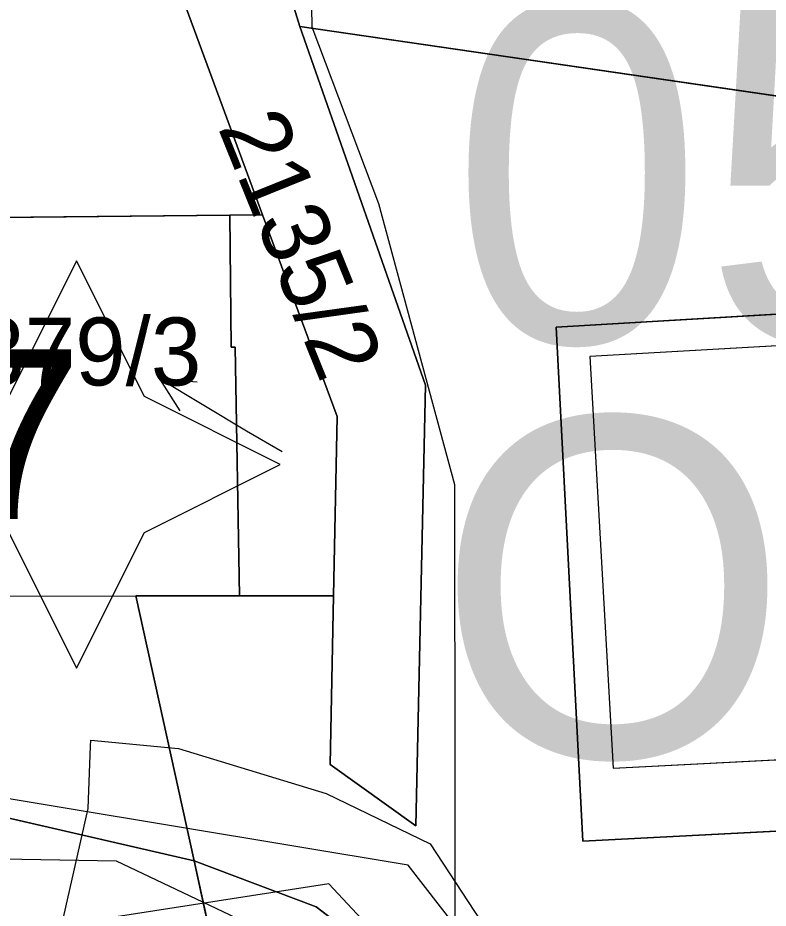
# Model space of a CAD drawing. Extents: x -706130 to -698555, y -971544 to -967260.
# Drawn here: x -704472.65 to -704450.54, y -969425.04 to -969398.81 of the extents above; entities that cross this region are included whole.
import ezdxf

# ---------------------------------------------------------------- set-up
doc = ezdxf.new("R2010")
doc.units = 0
for name, color, linetype in [('Architektonicky cenná stavba S', 7, 'Continuous'), ('BPEJ I-II trida ochrany S', 7, 'Continuous'), ('Docházková izochrona - BUS S', 7, 'Continuous'), ('Docházková izochrona - VLAK N', 7, 'Continuous'), ('Hranice intravilán', 7, 'Continuous'), ('Kanalizace_stoka bez rozlišení N', 7, 'Continuous'), ('KN_Budovy', 7, 'Continuous'), ('KN_Budovy_cisla_domovni', 7, 'Continuous'), ('KN_Hranice_parcel', 7, 'Continuous'), ('KN_Hranice_parcel_vnitrni_kresba', 7, 'Continuous'), ('KN_Parcelni cisla', 7, 'Continuous'), ('KN_Parcelni cisla_sipky', 7, 'Continuous'), ('KN_Polygon parcely', 7, 'Continuous'), ('KN_POZEMKY_13_ZASTAVENA PLOCHA', 7, 'Continuous'), ('KN_POZEMKY_14_OSTATNI PLOCHA', 7, 'Continuous'), ('KN_POZEMKY_5_ZAHRADA', 7, 'Continuous'), ('KN_POZEMKY_7_TTP', 7, 'Continuous'), ('KN_VYUZITI_17_ostatni plocha_ostatni komunikace', 7, 'Continuous'), ('Plochy občanské vybavení veřejné S', 7, 'Continuous'), ('Plochy smíšené obytné venkovské S', 7, 'Continuous'), ('Plochy verejnych prostranstvi - vyznamne MOK S', 7, 'Continuous'), ('Plynovody STL S', 7, 'Continuous'), ('Regulační bloky zastavěné S', 7, 'Continuous'), ('Regulační bloky_číslo S NEZAPINAT', 7, 'Continuous'), ('Regulační kódy zastavěné S', 7, 'Continuous'), ('Trasy cykloturistické S', 7, 'Continuous'), ('Vodovodní řad - přiváděcí S', 7, 'Continuous'), ('Vodovodní řady - rozváděcí S', 7, 'Continuous'), ('VÝŠKOPIS_vrstevnice hlavní', 7, 'Continuous')]:
    doc.layers.add(name, color=color, linetype=linetype)

msp = doc.modelspace()

# ---------------------------------------------------------------- linework, layer by layer
at = {"layer": 'Architektonicky cenná stavba S'}
msp.add_lwpolyline([(-704470.92, -969405.971), (-704472.92, -969409.971), (-704476.92, -969411.971), (-704472.92, -969413.971), (-704470.92, -969417.971), (-704468.92, -969413.971), (-704464.92, -969411.971), (-704468.92, -969409.971)], close=True, dxfattribs=at)
at = {"layer": 'BPEJ I-II trida ochrany S'}
for p, q in [((-704460.64, -969409.63), (-704464.34, -969399.07)), ((-704464.34, -969399.07), (-704422.72, -969405.13)), ((-704479.92, -969404.76), (-704466.41, -969404.62)), ((-704466.41, -969404.62), (-704466.37, -969408.51)), ((-704466.37, -969408.51), (-704466.25, -969408.51)), ((-704466.25, -969408.51), (-704466.12, -969415.84)), ((-704460.93, -969422.62), (-704460.64, -969409.63)), ((-704466.12, -969415.84), (-704463.35, -969415.84)), ((-704463.35, -969415.84), (-704463.45, -969420.81)), ((-704463.45, -969420.81), (-704460.93, -969422.62))]:
    msp.add_line(p, q, dxfattribs=at)
at = {"layer": 'Docházková izochrona - BUS S'}
msp.add_arc((-704475.99, -969462.395), 400, 57.53029, 230.24409, dxfattribs=at)
at = {"layer": 'Docházková izochrona - VLAK N'}
msp.add_circle((-704165.451, -969778.767), 800, dxfattribs=at)
at = {"layer": 'Hranice intravilán'}
msp.add_lwpolyline([(-704473.7, -969429.62), (-704465.7, -969431.67), (-704467.46, -969423.65), (-704469.18, -969415.84), (-704466.12, -969415.84), (-704463.35, -969415.84), (-704463.24, -969410.56), (-704465.44, -969404.61), (-704467.68, -969398.55), (-704471.84, -969371.65), (-704469.06, -969350.52), (-704468.71, -969347.86), (-704467.78, -969345.33), (-704464.17, -969336.51), (-704462.5, -969331.07), (-704461.24, -969327.66), (-704468.96, -969297.52), (-704466.596, -969275.046), (-704469.3, -969274.37), (-704477.55, -969272.27)], dxfattribs=at)
at = {"layer": 'Kanalizace_stoka bez rozlišení N'}
msp.add_lwpolyline([(-704405.756, -969437.014), (-704443.651, -969431.194), (-704457.546, -969428.418), (-704461.153, -969423.773), (-704488.524, -969419.225)], dxfattribs=at)
at = {"layer": 'KN_Budovy'}
for points in [[(-704479.9, -969408.03), (-704485.95, -969408.05), (-704485.92, -969416.35), (-704473.28, -969416.3), (-704473.28, -969415.85), (-704469.18, -969415.84), (-704466.12, -969415.84), (-704466.25, -969408.51), (-704466.37, -969408.51), (-704466.41, -969404.62), (-704479.92, -969404.76)], [(-704434.03, -969407.55), (-704455.8, -969408.79), (-704455.11, -969420.92), (-704433.29, -969419.79), (-704433.73, -969411.3), (-704426.43, -969410.92), (-704426.64, -969407.35), (-704434.02, -969407.75)]]:
    msp.add_lwpolyline(points, close=True, dxfattribs=at)
at = {"layer": 'KN_Hranice_parcel'}
for p, q in [((-704464.68, -969397.98), (-704464.34, -969399.07)), ((-704467.68, -969398.55), (-704465.44, -969404.61)), ((-704464.34, -969399.07), (-704422.72, -969405.13)), ((-704465.44, -969404.61), (-704466.41, -969404.62)), ((-704463.35, -969415.84), (-704466.12, -969415.84)), ((-704465.7, -969431.67), (-704467.46, -969423.65))]:
    msp.add_line(p, q, dxfattribs=at)
for points in [[(-704464.34, -969399.07), (-704460.64, -969409.63), (-704460.93, -969422.62), (-704463.45, -969420.81), (-704463.35, -969415.84)], [(-704466.41, -969404.62), (-704479.92, -969404.76), (-704479.9, -969408.03), (-704485.95, -969408.05), (-704485.92, -969416.35), (-704491.08, -969416.86)], [(-704466.12, -969415.84), (-704466.25, -969408.51), (-704466.37, -969408.51), (-704466.41, -969404.62)], [(-704463.35, -969415.84), (-704463.24, -969410.56), (-704465.44, -969404.61)], [(-704426.37, -969412.02), (-704426.43, -969410.92), (-704426.64, -969407.35), (-704426.71, -969406.15), (-704456.79, -969407.92), (-704456, -969423.07), (-704433.18, -969421.89), (-704433.08, -969423.88), (-704431.78, -969423.82), (-704432.32, -969413.33), (-704428.96, -969412.17), (-704426.37, -969412.02)], [(-704467.46, -969423.65), (-704469.18, -969415.84), (-704466.12, -969415.84)], [(-704490.43, -969423.51), (-704473.94, -969422.15), (-704467.46, -969423.65)], [(-704452.59, -969446.59), (-704458.18, -969429.34), (-704463.86, -969425), (-704467.46, -969423.65)]]:
    msp.add_lwpolyline(points, dxfattribs=at)
at = {"layer": 'KN_Hranice_parcel_vnitrni_kresba'}
for p, q in [((-704434.03, -969407.55), (-704455.8, -969408.79)), ((-704455.8, -969408.79), (-704455.11, -969420.92)), ((-704473.28, -969415.85), (-704469.18, -969415.84)), ((-704455.11, -969420.92), (-704433.29, -969419.79))]:
    msp.add_line(p, q, dxfattribs=at)
at = {"layer": 'KN_Parcelni cisla_sipky'}
for p, q in [((-704465.91, -969410.99), (-704468.482, -969409.444)), ((-704468.482, -969409.444), (-704467.366, -969409.531)), ((-704468.482, -969409.444), (-704467.882, -969410.389)), ((-704464.86, -969411.6), (-704465.91, -969410.99))]:
    msp.add_line(p, q, dxfattribs=at)
at = {"layer": 'KN_Polygon parcely'}
for points in [[(-704432.45, -969358.46), (-704432.47, -969356.4), (-704457.75, -969355.33), (-704459.36, -969357.31), (-704452.66, -969358.14), (-704453.24, -969362.8), (-704451.25, -969363.05), (-704451.6, -969365.88), (-704453.59, -969365.63), (-704454.19, -969370.49), (-704460.94, -969369.66), (-704462.22, -969375.82), (-704468.33, -969374.58), (-704467.58, -969370.87), (-704469.72, -969371.26), (-704465.18, -969396.27), (-704464.68, -969397.98), (-704464.34, -969399.07), (-704422.72, -969405.13), (-704422.87, -969401.53), (-704428.54, -969400.79), (-704429.4, -969375.98), (-704432.3, -969376)], [(-704491.08, -969416.86), (-704485.92, -969416.35), (-704485.95, -969408.05), (-704479.9, -969408.03), (-704479.92, -969404.76), (-704466.41, -969404.62), (-704465.44, -969404.61), (-704467.68, -969398.55), (-704472.99, -969385.68), (-704488.48, -969383.17)], [(-704465.44, -969404.61), (-704463.24, -969410.56), (-704463.35, -969415.84), (-704463.45, -969420.81), (-704460.93, -969422.62), (-704460.64, -969409.63), (-704464.34, -969399.07), (-704464.68, -969397.98), (-704467.68, -969398.55)], [(-704466.12, -969415.84), (-704469.18, -969415.84), (-704467.46, -969423.65), (-704463.86, -969425), (-704458.18, -969429.34), (-704452.59, -969446.59), (-704450.14, -969447.04), (-704449.13, -969444.54), (-704445.25, -969438.16), (-704438.58, -969433.02), (-704432.13, -969429.89), (-704421.72, -969429.87), (-704421.26, -969417.86), (-704421.3, -969405.33), (-704422.72, -969405.13), (-704464.34, -969399.07), (-704460.64, -969409.63), (-704460.93, -969422.62), (-704463.45, -969420.81), (-704463.35, -969415.84)], [(-704479.9, -969408.03), (-704485.95, -969408.05), (-704485.92, -969416.35), (-704491.08, -969416.86), (-704490.43, -969423.51), (-704473.94, -969422.15), (-704467.46, -969423.65), (-704469.18, -969415.84), (-704466.12, -969415.84), (-704466.25, -969408.51), (-704466.37, -969408.51), (-704466.41, -969404.62), (-704479.92, -969404.76)], [(-704465.44, -969404.61), (-704466.41, -969404.62), (-704466.37, -969408.51), (-704466.25, -969408.51), (-704466.12, -969415.84), (-704463.35, -969415.84), (-704463.24, -969410.56)], [(-704426.37, -969412.02), (-704426.43, -969410.92), (-704426.64, -969407.35), (-704426.71, -969406.15), (-704456.79, -969407.92), (-704456, -969423.07), (-704433.18, -969421.89), (-704433.08, -969423.88), (-704431.78, -969423.82), (-704432.32, -969413.33), (-704428.96, -969412.17)], [(-704426.37, -969412.02), (-704428.96, -969412.17), (-704432.32, -969413.33), (-704431.78, -969423.82), (-704433.08, -969423.88), (-704433.18, -969421.89), (-704456, -969423.07), (-704456.79, -969407.92), (-704426.71, -969406.15), (-704426.64, -969407.35), (-704426.43, -969410.92)], [(-704490.47, -969431.11), (-704473.7, -969429.62), (-704465.7, -969431.67), (-704467.46, -969423.65), (-704473.94, -969422.15), (-704490.43, -969423.51), (-704490.15, -969426.33), (-704493.26, -969426.89), (-704492.87, -969431.32)], [(-704463.86, -969425), (-704467.46, -969423.65), (-704465.7, -969431.67), (-704457.25, -969445.74), (-704456.19, -969445.93), (-704452.59, -969446.59), (-704458.18, -969429.34)]]:
    msp.add_lwpolyline(points, close=True, dxfattribs=at)
at = {"layer": 'KN_POZEMKY_13_ZASTAVENA PLOCHA'}
for p, q in [((-704479.92, -969404.76), (-704466.41, -969404.62)), ((-704466.41, -969404.62), (-704466.37, -969408.51)), ((-704456.79, -969407.92), (-704426.71, -969406.15)), ((-704456, -969423.07), (-704456.79, -969407.92)), ((-704466.37, -969408.51), (-704466.25, -969408.51)), ((-704466.25, -969408.51), (-704466.12, -969415.84)), ((-704469.18, -969415.84), (-704467.46, -969423.65)), ((-704466.12, -969415.84), (-704469.18, -969415.84)), ((-704433.18, -969421.89), (-704456, -969423.07)), ((-704467.46, -969423.65), (-704473.94, -969422.15))]:
    msp.add_line(p, q, dxfattribs=at)
at = {"layer": 'KN_POZEMKY_14_OSTATNI PLOCHA'}
for p, q in [((-704460.64, -969409.63), (-704464.34, -969399.07)), ((-704464.34, -969399.07), (-704422.72, -969405.13)), ((-704426.71, -969406.15), (-704456.79, -969407.92)), ((-704456.79, -969407.92), (-704456, -969423.07)), ((-704460.93, -969422.62), (-704460.64, -969409.63)), ((-704467.46, -969423.65), (-704469.18, -969415.84)), ((-704469.18, -969415.84), (-704466.12, -969415.84)), ((-704466.12, -969415.84), (-704463.35, -969415.84)), ((-704463.35, -969415.84), (-704463.45, -969420.81)), ((-704463.45, -969420.81), (-704460.93, -969422.62)), ((-704456, -969423.07), (-704433.18, -969421.89)), ((-704473.94, -969422.15), (-704467.46, -969423.65)), ((-704463.86, -969425), (-704467.46, -969423.65)), ((-704465.7, -969431.67), (-704467.46, -969423.65)), ((-704467.46, -969423.65), (-704463.86, -969425)), ((-704467.46, -969423.65), (-704465.7, -969431.67)), ((-704458.18, -969429.34), (-704463.86, -969425)), ((-704463.86, -969425), (-704458.18, -969429.34))]:
    msp.add_line(p, q, dxfattribs=at)
at = {"layer": 'KN_POZEMKY_5_ZAHRADA'}
for p, q in [((-704464.34, -969399.07), (-704464.68, -969397.98)), ((-704464.68, -969397.98), (-704464.34, -969399.07)), ((-704465.44, -969404.61), (-704467.68, -969398.55)), ((-704422.72, -969405.13), (-704464.34, -969399.07)), ((-704464.34, -969399.07), (-704460.64, -969409.63)), ((-704466.41, -969404.62), (-704465.44, -969404.61)), ((-704466.37, -969408.51), (-704466.41, -969404.62)), ((-704465.44, -969404.61), (-704463.24, -969410.56)), ((-704463.24, -969410.56), (-704465.44, -969404.61)), ((-704466.25, -969408.51), (-704466.37, -969408.51)), ((-704466.12, -969415.84), (-704466.25, -969408.51)), ((-704460.64, -969409.63), (-704460.93, -969422.62)), ((-704463.24, -969410.56), (-704463.35, -969415.84)), ((-704463.35, -969415.84), (-704463.24, -969410.56)), ((-704463.35, -969415.84), (-704466.12, -969415.84)), ((-704463.45, -969420.81), (-704463.35, -969415.84)), ((-704460.93, -969422.62), (-704463.45, -969420.81))]:
    msp.add_line(p, q, dxfattribs=at)
at = {"layer": 'KN_POZEMKY_7_TTP'}
for p, q in [((-704467.68, -969398.55), (-704465.44, -969404.61)), ((-704466.41, -969404.62), (-704479.92, -969404.76)), ((-704465.44, -969404.61), (-704466.41, -969404.62))]:
    msp.add_line(p, q, dxfattribs=at)
at = {"layer": 'KN_VYUZITI_17_ostatni plocha_ostatni komunikace'}
for p, q in [((-704460.64, -969409.63), (-704464.34, -969399.07)), ((-704464.34, -969399.07), (-704422.72, -969405.13)), ((-704426.71, -969406.15), (-704456.79, -969407.92)), ((-704456.79, -969407.92), (-704456, -969423.07)), ((-704460.93, -969422.62), (-704460.64, -969409.63)), ((-704467.46, -969423.65), (-704469.18, -969415.84)), ((-704469.18, -969415.84), (-704466.12, -969415.84)), ((-704466.12, -969415.84), (-704463.35, -969415.84)), ((-704463.35, -969415.84), (-704463.45, -969420.81)), ((-704463.45, -969420.81), (-704460.93, -969422.62)), ((-704456, -969423.07), (-704433.18, -969421.89)), ((-704473.94, -969422.15), (-704467.46, -969423.65)), ((-704463.86, -969425), (-704467.46, -969423.65)), ((-704465.7, -969431.67), (-704467.46, -969423.65)), ((-704467.46, -969423.65), (-704463.86, -969425)), ((-704467.46, -969423.65), (-704465.7, -969431.67)), ((-704458.18, -969429.34), (-704463.86, -969425)), ((-704463.86, -969425), (-704458.18, -969429.34))]:
    msp.add_line(p, q, dxfattribs=at)
at = {"layer": 'Plochy občanské vybavení veřejné S'}
for p, q in [((-704460.64, -969409.63), (-704460.93, -969422.62)), ((-704463.35, -969415.84), (-704466.12, -969415.84)), ((-704463.45, -969420.81), (-704463.35, -969415.84)), ((-704460.93, -969422.62), (-704463.45, -969420.81)), ((-704467.46, -969423.65), (-704463.86, -969425)), ((-704463.86, -969425), (-704458.18, -969429.34))]:
    msp.add_line(p, q, dxfattribs=at)
for points in [[(-704421.26, -969417.86), (-704421.3, -969405.33), (-704422.72, -969405.13), (-704464.34, -969399.07), (-704460.64, -969409.63)], [(-704466.12, -969415.84), (-704469.18, -969415.84), (-704467.46, -969423.65)]]:
    msp.add_lwpolyline(points, dxfattribs=at)
at = {"layer": 'Plochy smíšené obytné venkovské S'}
for p, q in [((-704460.93, -969422.62), (-704460.64, -969409.63)), ((-704467.46, -969423.65), (-704469.18, -969415.84)), ((-704469.18, -969415.84), (-704466.12, -969415.84)), ((-704466.12, -969415.84), (-704463.35, -969415.84)), ((-704463.35, -969415.84), (-704463.45, -969420.81)), ((-704463.45, -969420.81), (-704460.93, -969422.62)), ((-704473.94, -969422.15), (-704467.46, -969423.65))]:
    msp.add_line(p, q, dxfattribs=at)
msp.add_lwpolyline([(-704460.64, -969409.63), (-704464.34, -969399.07), (-704422.72, -969405.13)], dxfattribs=at)
at = {"layer": 'Plochy verejnych prostranstvi - vyznamne MOK S'}
for p, q in [((-704467.46, -969423.65), (-704473.94, -969422.15)), ((-704463.86, -969425), (-704467.46, -969423.65)), ((-704458.18, -969429.34), (-704463.86, -969425))]:
    msp.add_line(p, q, dxfattribs=at)
at = {"layer": 'Plynovody STL S'}
msp.add_lwpolyline([(-704480.12, -969431.74), (-704472.2, -969429.26), (-704470.58, -969422.1), (-704470.51, -969420.27), (-704470.503, -969420.087), (-704467.92, -969420.34), (-704463.57, -969421.66), (-704460.5, -969423.15), (-704457.33, -969427.99), (-704454.2, -969427.84), (-704451.655, -969427.443), (-704441.32, -969425.83), (-704438.89, -969428.08), (-704436.04, -969429.06), (-704434.968, -969429.369)], dxfattribs=at)
at = {"layer": 'Regulační bloky zastavěné S'}
for p, q in [((-704460.64, -969409.63), (-704464.34, -969399.07)), ((-704460.64, -969409.63), (-704460.93, -969422.62)), ((-704460.93, -969422.62), (-704460.64, -969409.63)), ((-704467.46, -969423.65), (-704469.18, -969415.84)), ((-704469.18, -969415.84), (-704466.12, -969415.84)), ((-704463.35, -969415.84), (-704466.12, -969415.84)), ((-704466.12, -969415.84), (-704463.35, -969415.84)), ((-704463.45, -969420.81), (-704463.35, -969415.84)), ((-704463.35, -969415.84), (-704463.45, -969420.81)), ((-704460.93, -969422.62), (-704463.45, -969420.81)), ((-704463.45, -969420.81), (-704460.93, -969422.62)), ((-704473.94, -969422.15), (-704467.46, -969423.65)), ((-704467.46, -969423.65), (-704463.86, -969425)), ((-704463.86, -969425), (-704458.18, -969429.34))]:
    msp.add_line(p, q, dxfattribs=at)
for points in [[(-704421.26, -969417.86), (-704421.3, -969405.33), (-704422.72, -969405.13), (-704464.34, -969399.07), (-704460.64, -969409.63)], [(-704464.34, -969399.07), (-704422.72, -969405.13), (-704421.3, -969405.33), (-704421.26, -969417.86)], [(-704466.12, -969415.84), (-704469.18, -969415.84), (-704467.46, -969423.65)]]:
    msp.add_lwpolyline(points, dxfattribs=at)
at = {"layer": 'Trasy cykloturistické S'}
msp.add_lwpolyline([(-704407.868, -969459.919), (-704407.16, -969455.38), (-704414.03, -969439.13), (-704429.48, -969434.98), (-704445.25, -969438.16), (-704450.14, -969447.04), (-704452.59, -969446.59), (-704458.18, -969429.34), (-704463.86, -969425), (-704467.46, -969423.65), (-704473.94, -969422.15)], dxfattribs=at)
at = {"layer": 'Vodovodní řad - přiváděcí S'}
msp.add_lwpolyline([(-704430.82, -969471.35), (-704437.64, -969456.05), (-704444.04, -969451.95), (-704449.98, -969445.15), (-704457.39, -969431.64), (-704462.86, -969426.93), (-704469.75, -969423.66), (-704479.78, -969423.48), (-704491.93, -969424.16), (-704506.64, -969425.7), (-704518.87, -969427.31), (-704531.11, -969428.05), (-704563.06, -969431.79), (-704585.5, -969434.74), (-704594.26, -969436.97), (-704604.23, -969441.19), (-704604.71, -969441.39), (-704609.95, -969451.68), (-704617.13, -969458.36), (-704628.02, -969463.61), (-704641.69, -969468.4)], dxfattribs=at)
at = {"layer": 'Vodovodní řady - rozváděcí S'}
msp.add_lwpolyline([(-704433.12, -969444.898), (-704450.671, -969444.874), (-704453.851, -969434.568), (-704463.489, -969424.324), (-704489.78, -969428.389), (-704501.384, -969420.685), (-704584.646, -969428.276), (-704597.005, -969422.482), (-704604.755, -969393.665), (-704638.993, -969234.059), (-704620.449, -969076.392)], dxfattribs=at)
at = {"layer": 'VÝŠKOPIS_vrstevnice hlavní'}
msp.add_lwpolyline([(-704487.279, -969457.261), (-704468.175, -969452.987), (-704460.638, -969447.807), (-704459.745, -969440.29), (-704459.774, -969412.566), (-704462.019, -969404.295), (-704463.984, -969399.082), (-704464.086, -969392.512), (-704460.099, -969386.452), (-704452.743, -969373.875), (-704448.94, -969361.452), (-704446.862, -969345.551), (-704447.947, -969324.434), (-704446.458, -969311.755), (-704446.898, -969295.392), (-704446.209, -969275.19), (-704450.225, -969253.236), (-704450.572, -969246.046), (-704447.069, -969236.513), (-704433.136, -969221.81)], dxfattribs=at)

# ---------------------------------------------------------------- texts
at = {"layer": 'KN_Budovy_cisla_domovni'}
msp.add_text('167', height=5, dxfattribs=at).set_placement((-704481.903, -969413.574))
at = {"layer": 'KN_Parcelni cisla'}
msp.add_text('2135/2', height=2, rotation=292, dxfattribs=at).set_placement((-704466.768, -969402.038))
msp.add_text('1379/3', height=2, dxfattribs=at).set_placement((-704475.425, -969409.64))
at = {"layer": 'Regulační bloky_číslo S NEZAPINAT'}
msp.add_text('059', height=10, dxfattribs=at).set_placement((-704459.897, -969408.374))
at = {"layer": 'Regulační kódy zastavěné S'}
msp.add_text('OV.2.25.30', height=10, dxfattribs=at).set_placement((-704460.327, -969420.582))

doc.saveas('drawing.dxf')
